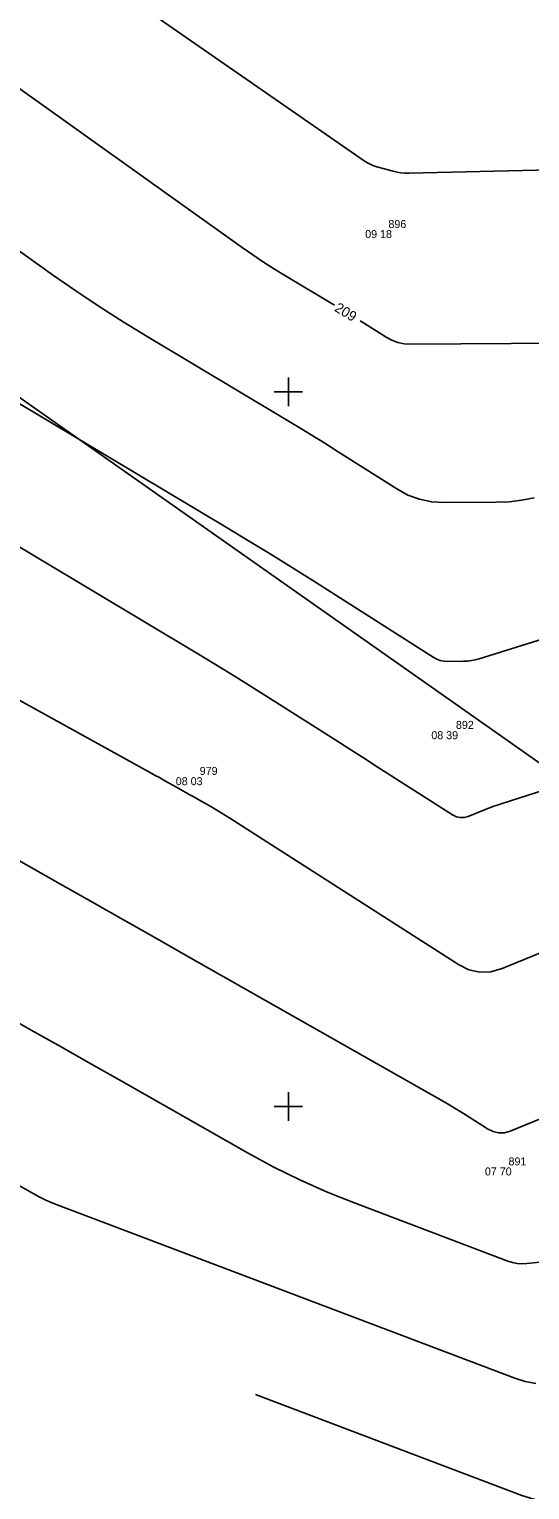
# Model space of a CAD drawing. Extents: x -711234 to -710007, y -1026313 to -1025448.
# Drawn here: x -710934.1 to -710916.6, y -1025963.4 to -1025912.3 of the extents above; entities that cross this region are included whole.
import ezdxf

# ---------------------------------------------------------------- set-up
doc = ezdxf.new("R2010")
doc.units = 0
for name, color, linetype in [('Ex_Contour Labels', 7, 'Continuous'), ('Ex_Major Contours', 7, 'Continuous'), ('Ex_Minor Contours', 7, 'Continuous'), ('Z_body', 7, 'Continuous'), ('Z_body_cisla', 7, 'Continuous'), ('Z_body_vysky_redukovane', 7, 'Continuous'), ('Z_hektometricka_sit', 7, 'Continuous'), ('Z_katastr_hranice', 7, 'Continuous')]:
    doc.layers.add(name, color=color, linetype=linetype)

# ---------------------------------------------------------------- blocks, each defined once
blk = doc.blocks.new('POINT_DISPLAY')
blk.add_line((0, 0), (0, 0))

msp = doc.modelspace()

# ---------------------------------------------------------------- linework, layer by layer
at = {"layer": 'Ex_Major Contours'}
for points in [[(-710938.05, -1025912.093), (-710936.735, -1025912.836), (-710936.409, -1025913.026), (-710936.088, -1025913.224), (-710935.772, -1025913.431), (-710935.462, -1025913.646), (-710926.615, -1025919.948), (-710926.243, -1025920.208), (-710925.866, -1025920.459), (-710925.485, -1025920.703), (-710925.098, -1025920.94), (-710923.386, -1025921.963)], [(-710922.489, -1025922.51), (-710922.37, -1025922.585), (-710921.585, -1025923.085), (-710921.384, -1025923.194), (-710921.174, -1025923.271), (-710920.955, -1025923.317), (-710920.727, -1025923.331), (-710915.447, -1025923.294)], [(-710915.931, -1025944.522), (-710917.527, -1025945.171), (-710917.921, -1025945.284), (-710918.306, -1025945.298), (-710918.683, -1025945.214), (-710919.05, -1025945.031), (-710927.046, -1025939.914), (-710927.197, -1025939.818), (-710927.35, -1025939.725), (-710927.503, -1025939.634), (-710927.658, -1025939.544), (-710928.356, -1025939.148), (-710928.474, -1025939.081), (-710928.591, -1025939.014), (-710928.709, -1025938.947), (-710928.827, -1025938.88), (-710929.298, -1025938.613), (-710929.416, -1025938.547), (-710929.534, -1025938.481), (-710929.652, -1025938.415), (-710929.771, -1025938.349), (-710943.532, -1025930.75)], [(-710926.145, -1025960.075), (-710916.837, -1025963.602), (-710916.269, -1025963.781), (-710915.691, -1025963.891), (-710915.105, -1025963.93), (-710914.51, -1025963.9), (-710911.236, -1025963.544), (-710911.075, -1025963.522), (-710910.915, -1025963.491), (-710910.757, -1025963.451), (-710910.601, -1025963.401), (-710909.982, -1025963.186), (-710909.837, -1025963.157), (-710909.709, -1025963.176), (-710909.6, -1025963.244), (-710909.508, -1025963.362), (-710908.812, -1025964.556), (-710908.677, -1025964.805), (-710908.557, -1025965.062), (-710908.453, -1025965.325), (-710908.365, -1025965.595), (-710906.758, -1025971.097)]]:
    msp.add_lwpolyline(points, dxfattribs=at)
at = {"layer": 'Ex_Minor Contours'}
for points in [[(-710933.313, -1025909.309), (-710922.353, -1025916.917), (-710922.237, -1025916.99), (-710922.117, -1025917.052), (-710921.992, -1025917.103), (-710921.862, -1025917.143), (-710921.332, -1025917.283), (-710921.198, -1025917.313), (-710921.064, -1025917.334), (-710920.929, -1025917.345), (-710920.792, -1025917.346), (-710914.814, -1025917.213)], [(-710916.398, -1025928.705), (-710916.837, -1025928.79), (-710917.282, -1025928.843), (-710917.731, -1025928.863), (-710919.541, -1025928.875), (-710919.984, -1025928.848), (-710920.41, -1025928.759), (-710920.818, -1025928.608), (-710921.209, -1025928.396), (-710923.26, -1025927.093), (-710923.73, -1025926.796), (-710924.202, -1025926.503), (-710924.676, -1025926.213), (-710925.152, -1025925.926), (-710929.936, -1025923.066), (-710930.78, -1025922.55), (-710931.613, -1025922.017), (-710932.436, -1025921.467), (-710933.248, -1025920.901), (-710936.771, -1025918.391)], [(-710912.922, -1025932.644), (-710918.329, -1025934.339), (-710918.462, -1025934.375), (-710918.596, -1025934.401), (-710918.732, -1025934.417), (-710918.869, -1025934.423), (-710919.422, -1025934.427), (-710919.558, -1025934.419), (-710919.688, -1025934.392), (-710919.813, -1025934.346), (-710919.932, -1025934.281), (-710924.149, -1025931.6), (-710924.892, -1025931.132), (-710925.639, -1025930.668), (-710926.389, -1025930.209), (-710927.141, -1025929.756), (-710936.682, -1025924.051)], [(-710913.45, -1025938.094), (-710917.555, -1025939.406), (-710917.702, -1025939.455), (-710917.847, -1025939.506), (-710917.992, -1025939.56), (-710918.136, -1025939.617), (-710918.708, -1025939.85), (-710918.85, -1025939.89), (-710918.988, -1025939.895), (-710919.123, -1025939.865), (-710919.255, -1025939.8), (-710921.889, -1025938.114), (-710922.372, -1025937.805), (-710922.855, -1025937.497), (-710923.338, -1025937.189), (-710923.821, -1025936.882), (-710926.014, -1025935.488), (-710926.542, -1025935.155), (-710927.072, -1025934.826), (-710927.604, -1025934.5), (-710928.139, -1025934.178), (-710937.421, -1025928.628)], [(-710912.764, -1025949.035), (-710917.241, -1025950.856), (-710917.445, -1025950.915), (-710917.645, -1025950.922), (-710917.84, -1025950.878), (-710918.03, -1025950.784), (-710918.782, -1025950.302), (-710918.971, -1025950.183), (-710919.161, -1025950.067), (-710919.353, -1025949.953), (-710919.546, -1025949.841), (-710928.573, -1025944.712), (-710929.672, -1025944.088), (-710930.77, -1025943.464), (-710931.869, -1025942.841), (-710932.968, -1025942.218), (-710937.845, -1025939.454)], [(-710915.974, -1025955.418), (-710916.66, -1025955.493), (-710916.83, -1025955.501), (-710916.998, -1025955.49), (-710917.163, -1025955.459), (-710917.325, -1025955.408), (-710922.723, -1025953.362), (-710923.668, -1025952.983), (-710924.596, -1025952.569), (-710925.508, -1025952.118), (-710926.403, -1025951.632), (-710930.869, -1025949.095), (-710931.909, -1025948.504), (-710932.949, -1025947.913), (-710933.989, -1025947.323), (-710935.03, -1025946.733)], [(-710934.725, -1025952.591), (-710933.92, -1025953.048), (-710933.716, -1025953.159), (-710933.509, -1025953.261), (-710933.299, -1025953.355), (-710933.084, -1025953.441), (-710917.081, -1025959.505), (-710916.716, -1025959.62), (-710916.344, -1025959.69)]]:
    msp.add_lwpolyline(points, dxfattribs=at)
at = {"layer": 'Z_hektometricka_sit'}
for p, q in [((-710925, -1025924.5), (-710925, -1025925.5)), ((-710925.5, -1025925), (-710924.5, -1025925)), ((-710925, -1025949.5), (-710925, -1025950.5)), ((-710925.5, -1025950), (-710924.5, -1025950))]:
    msp.add_line(p, q, dxfattribs=at)
at = {"layer": 'Z_katastr_hranice'}
msp.add_line((-710910.15, -1025942.26), (-710973.48, -1025897.7), dxfattribs=at)

# ---------------------------------------------------------------- block references
at = {"layer": 'Z_body'}
for p in [(-710921.73, -1025919.34), (-710919.37, -1025936.87), (-710928.33, -1025938.48), (-710917.52, -1025952.13)]:
    msp.add_blockref('POINT_DISPLAY', p, dxfattribs=at)

# ---------------------------------------------------------------- texts
at = {"layer": 'Ex_Contour Labels'}
msp.add_text('209', height=0.35, rotation=328.6152, dxfattribs=at).set_placement((-710923.415, -1025922.151))
at = {"layer": 'Z_body_cisla'}
for s, p in [('896', (-710921.5, -1025919.27)), ('892', (-710919.14, -1025936.79)), ('979', (-710928.1, -1025938.4)), ('891', (-710917.3, -1025952.06))]:
    msp.add_text(s, height=0.28, dxfattribs=at).set_placement(p)
at = {"layer": 'Z_body_vysky_redukovane'}
for s, p in [('09 18', (-710922.313, -1025919.62)), ('08 39', (-710920, -1025937.15)), ('08 03', (-710928.937, -1025938.76)), ('07 70', (-710918.127, -1025952.41))]:
    msp.add_text(s, height=0.28, dxfattribs=at).set_placement(p)

doc.saveas('drawing.dxf')
